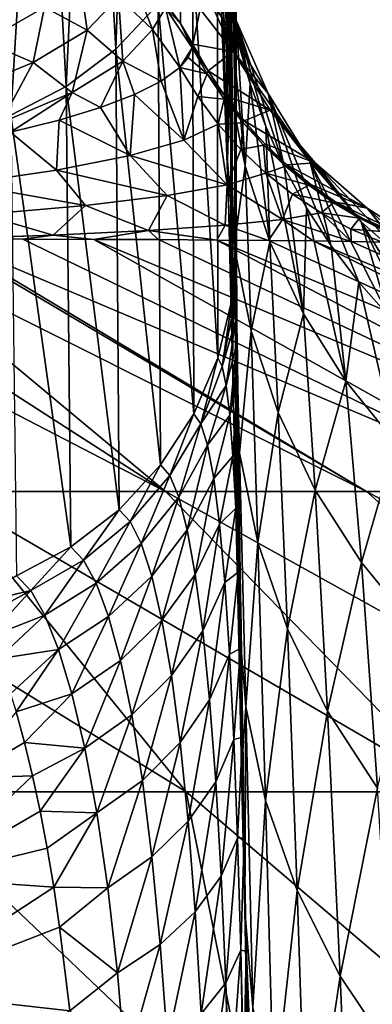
# Model space of a CAD drawing. Header units: metres. Extents: x -24 to 24, y -69 to 184.
# Tile 890 of 896: x 10.69 to 12.15, y 164.72 to 168.78. Entities that reach past the tile are written whole.
import ezdxf

# ---------------------------------------------------------------- set-up
doc = ezdxf.new("R2010")
doc.units = ezdxf.units.M
for name, color, linetype in [('4036', 7, 'CONTINUOUS'), ('4127', 7, 'CONTINUOUS'), ('4128', 7, 'CONTINUOUS'), ('4129', 7, 'CONTINUOUS'), ('4136', 7, 'CONTINUOUS'), ('4138', 7, 'CONTINUOUS'), ('4140', 7, 'CONTINUOUS'), ('4141', 7, 'CONTINUOUS'), ('4142', 7, 'CONTINUOUS'), ('4143', 7, 'CONTINUOUS'), ('4144', 7, 'CONTINUOUS'), ('4156', 7, 'CONTINUOUS'), ('4158', 7, 'CONTINUOUS'), ('4161', 7, 'CONTINUOUS')]:
    doc.layers.add(name, color=color, linetype=linetype)

msp = doc.modelspace()

# ---------------------------------------------------------------- linework, layer by layer
at = {"layer": '4036'}
for points in [[(9.673405, 167.876935, -7.631671), (11.295115, 166.834042, -9.640395), (9.280974, 167.876934, -8.104363)], [(11.295115, 166.834042, -9.640395), (10.372566, 166.834042, -10.626699), (9.280974, 167.876934, -8.104363)], [(10.042108, 167.876696, -7.140673), (11.295115, 166.834042, -9.640395), (9.673405, 167.876935, -7.631671)], [(10.362533, 167.876265, -6.669331), (12.124243, 166.834042, -8.574355), (10.042108, 167.876696, -7.140673)], [(12.124243, 166.834042, -8.574355), (11.295115, 166.834042, -9.640395), (10.042108, 167.876696, -7.140673)], [(10.386394, 167.876223, -6.632321), (12.124243, 166.834042, -8.574355), (10.362533, 167.876265, -6.669331)], [(10.705603, 167.875515, -6.107571), (12.853092, 166.834042, -7.437397), (10.386394, 167.876223, -6.632321)], [(12.853092, 166.834042, -7.437397), (12.124243, 166.834042, -8.574355), (10.386394, 167.876223, -6.632321)], [(10.999083, 167.874568, -5.567412), (12.853092, 166.834042, -7.437397), (10.705603, 167.875515, -6.107571)], [(11.266233, 167.873361, -5.012862), (13.475632, 166.834042, -6.238925), (10.999083, 167.874568, -5.567412)], [(13.475632, 166.834042, -6.238925), (12.853092, 166.834042, -7.437397), (10.999083, 167.874568, -5.567412)], [(11.50648, 167.871875, -4.444929), (13.475632, 166.834042, -6.238925), (11.266233, 167.873361, -5.012862)], [(11.719323, 167.870067, -3.864604), (13.986716, 166.834042, -4.98885), (11.50648, 167.871875, -4.444929)], [(13.986716, 166.834042, -4.98885), (13.475632, 166.834042, -6.238925), (11.50648, 167.871875, -4.444929)], [(11.90422, 167.86791, -3.272892), (13.986716, 166.834042, -4.98885), (11.719323, 167.870067, -3.864604)], [(12.060724, 167.865339, -2.670882), (14.382115, 166.834042, -3.697513), (11.90422, 167.86791, -3.272892)], [(14.382115, 166.834042, -3.697513), (13.986716, 166.834042, -4.98885), (11.90422, 167.86791, -3.272892)], [(12.188445, 167.862276, -2.059563), (14.382115, 166.834042, -3.697513), (12.060724, 167.865339, -2.670882)], [(10.372566, 166.834042, -10.626699), (11.380478, 165.595525, -13.018515), (9.364224, 166.834042, -11.525109)], [(11.380478, 165.595525, -13.018515), (10.16717, 165.595525, -13.986625), (9.364224, 166.834042, -11.525109)], [(11.295115, 166.834042, -9.640395), (12.502081, 165.595525, -11.945501), (10.372566, 166.834042, -10.626699)], [(12.502081, 165.595525, -11.945501), (11.380478, 165.595525, -13.018515), (10.372566, 166.834042, -10.626699)], [(12.124243, 166.834042, -8.574355), (13.52294, 165.595525, -10.776228), (11.295115, 166.834042, -9.640395)], [(13.52294, 165.595525, -10.776228), (12.502081, 165.595525, -11.945501), (11.295115, 166.834042, -9.640395)], [(12.853092, 166.834042, -7.437397), (14.434831, 165.595525, -9.520119), (12.124243, 166.834042, -8.574355)], [(14.434831, 165.595525, -9.520119), (13.52294, 165.595525, -10.776228), (12.124243, 166.834042, -8.574355)], [(11.380478, 165.595525, -13.018515), (11.663263, 164.169941, -15.788122), (10.16717, 165.595525, -13.986625)], [(11.663263, 164.169941, -15.788122), (10.182011, 164.169941, -16.781631), (10.16717, 165.595525, -13.986625)], [(12.502081, 165.595525, -11.945501), (13.048219, 164.169941, -14.664259), (11.380478, 165.595525, -13.018515)], [(13.048219, 164.169941, -14.664259), (11.663263, 164.169941, -15.788122), (11.380478, 165.595525, -13.018515)]]:
    msp.add_3dface(points, dxfattribs=at)
at = {"layer": '4127'}
for points in [[(11.58663, 168.57115, 30.818702), (11.519543, 183.084236, 111.862986), (11.586561, 168.921188, 33.447787)], [(11.58667, 168.22395, 28.199087), (11.519543, 183.084236, 111.862986), (11.58663, 168.57115, 30.818702)], [(11.586683, 167.879579, 25.588832), (11.519543, 183.084236, 111.862986), (11.58667, 168.22395, 28.199087)], [(11.586863, 167.818324, 25.201904), (11.519543, 183.084236, 111.862986), (11.586683, 167.879579, 25.588832)], [(11.585995, 166.702238, 16.346686), (11.519543, 183.084236, 111.862986), (11.586863, 167.818324, 25.201904)], [(11.570471, 167.369897, 14.66268), (11.519543, 183.084236, 111.862986), (11.585995, 166.702238, 16.346686)], [(11.565584, 167.574333, 14.088878), (11.519543, 183.084236, 111.862986), (11.570471, 167.369897, 14.66268)], [(11.550078, 168.199654, 12.091172), (11.519543, 183.084236, 111.862986), (11.565584, 167.574333, 14.088878)], [(11.547624, 168.294722, 11.745398), (11.519543, 183.084236, 111.862986), (11.550078, 168.199654, 12.091172)], [(11.533082, 168.828245, 9.469583), (11.519543, 183.084236, 111.862986), (11.547624, 168.294722, 11.745398)], [(11.594219, 166.338991, 17.166363), (11.585995, 166.702238, 16.346686), (11.586863, 167.818324, 25.201904)], [(11.587399, 167.73753, 24.821334), (11.594219, 166.338991, 17.166363), (11.586863, 167.818324, 25.201904)], [(11.588283, 167.637825, 24.44882), (11.594219, 166.338991, 17.166363), (11.587399, 167.73753, 24.821334)], [(11.589506, 167.519978, 24.085961), (11.594219, 166.338991, 17.166363), (11.588283, 167.637825, 24.44882)], [(11.591056, 167.384898, 23.734282), (11.608732, 165.684697, 18.512144), (11.589506, 167.519978, 24.085961)], [(11.608732, 165.684697, 18.512144), (11.594219, 166.338991, 17.166363), (11.589506, 167.519978, 24.085961)], [(11.592917, 167.23359, 23.395149), (11.608732, 165.684697, 18.512144), (11.591056, 167.384898, 23.734282)], [(11.594138, 167.138521, 23.204127), (11.608732, 165.684697, 18.512144), (11.592917, 167.23359, 23.395149)], [(11.595075, 167.067116, 23.069739), (11.608732, 165.684697, 18.512144), (11.594138, 167.138521, 23.204127)], [(11.597513, 166.886589, 22.759065), (11.621325, 165.10526, 19.590514), (11.595075, 167.067116, 23.069739)], [(11.621325, 165.10526, 19.590514), (11.608732, 165.684697, 18.512144), (11.595075, 167.067116, 23.069739)], [(11.600211, 166.693155, 22.463969), (11.621325, 165.10526, 19.590514), (11.597513, 166.886589, 22.759065)], [(11.603152, 166.487945, 22.185102), (11.621325, 165.10526, 19.590514), (11.600211, 166.693155, 22.463969)], [(11.606318, 166.272052, 21.92293), (11.621325, 165.10526, 19.590514), (11.603152, 166.487945, 22.185102)], [(11.609692, 166.046499, 21.677756), (11.621325, 165.10526, 19.590514), (11.606318, 166.272052, 21.92293)], [(11.613257, 165.812195, 21.449723), (11.621325, 165.10526, 19.590514), (11.609692, 166.046499, 21.677756)], [(11.617001, 165.569985, 21.238884), (11.621325, 165.10526, 19.590514), (11.613257, 165.812195, 21.449723)], [(11.624971, 165.064616, 20.868479), (11.621325, 165.10526, 19.590514), (11.617001, 165.569985, 21.238884)], [(11.62699, 164.938475, 20.788978), (11.621325, 165.10526, 19.590514), (11.624971, 165.064616, 20.868479)], [(11.633505, 164.535841, 20.565944), (11.621325, 165.10526, 19.590514), (11.62699, 164.938475, 20.788978)]]:
    msp.add_3dface(points, dxfattribs=at)
at = {"layer": '4128'}
for points in [[(11.297211, 168.845547, -0.947813), (11.359297, 183.60258, 111.794745), (11.3565, 168.765441, -0.937233)], [(11.359297, 183.60258, 111.794745), (11.374624, 183.578487, 111.797917), (11.3565, 168.765441, -0.937233)], [(11.3565, 168.765441, -0.937233), (11.374624, 183.578487, 111.797917), (11.407332, 168.679771, -0.925916)], [(11.374624, 183.578487, 111.797917), (11.445098, 183.440745, 111.816051), (11.407332, 168.679771, -0.925916)], [(11.407332, 168.679771, -0.925916), (11.445098, 183.440745, 111.816051), (11.437479, 168.824802, 0.659087)]]:
    msp.add_3dface(points, dxfattribs=at)
at = {"layer": '4129'}
for points in [[(11.297211, 168.845547, -0.947813), (11.3565, 168.765441, -0.937233), (11.294573, 168.82992, -1.092905)], [(11.294573, 168.82992, -1.092905), (11.3565, 168.765441, -0.937233), (11.404994, 168.665328, -1.071389)], [(11.404994, 168.665328, -1.071389), (11.3565, 168.765441, -0.937233), (11.406247, 168.673313, -0.992161)], [(11.3565, 168.765441, -0.937233), (11.407332, 168.679771, -0.925916), (11.406247, 168.673313, -0.992161)]]:
    msp.add_3dface(points, dxfattribs=at)
at = {"layer": '4136'}
for points in [[(11.100945, 168.873665, -1.961294), (11.153133, 168.969238, -1.111117), (11.241536, 168.74082, -1.954978)], [(11.153133, 168.969238, -1.111117), (11.294573, 168.82992, -1.092905), (11.241536, 168.74082, -1.954978)], [(11.241536, 168.74082, -1.954978), (11.294573, 168.82992, -1.092905), (11.353639, 168.583722, -1.943288)], [(11.294573, 168.82992, -1.092905), (11.404994, 168.665328, -1.071389), (11.353639, 168.583722, -1.943288)], [(11.353639, 168.583722, -1.943288), (11.404994, 168.665328, -1.071389), (11.388321, 168.624371, -1.504431)]]:
    msp.add_3dface(points, dxfattribs=at)
at = {"layer": '4138'}
for points in [[(10.93733, 168.977023, -1.961981), (10.971558, 168.737307, -3.017177), (10.795914, 168.832194, -3.084044)], [(10.93733, 168.977023, -1.961981), (11.100945, 168.873665, -1.961294), (10.971558, 168.737307, -3.017177)], [(10.795914, 168.832194, -3.084044), (10.547919, 168.691434, -4.188776), (10.615941, 168.903045, -3.07197)], [(11.100945, 168.873665, -1.961294), (11.118528, 168.608982, -2.975556), (10.971558, 168.737307, -3.017177)], [(11.100945, 168.873665, -1.961294), (11.241536, 168.74082, -1.954978), (11.118528, 168.608982, -2.975556)], [(10.795914, 168.832194, -3.084044), (10.749076, 168.604466, -4.058542), (10.547919, 168.691434, -4.188776)], [(10.971558, 168.737307, -3.017177), (10.749076, 168.604466, -4.058542), (10.795914, 168.832194, -3.084044)], [(11.118528, 168.608982, -2.975556), (11.241536, 168.74082, -1.954978), (11.276095, 168.52688, -2.562434)], [(11.241536, 168.74082, -1.954978), (11.353639, 168.583722, -1.943288), (11.276095, 168.52688, -2.562434)], [(10.971558, 168.737307, -3.017177), (10.909568, 168.480376, -3.983041), (10.749076, 168.604466, -4.058542)], [(11.118528, 168.608982, -2.975556), (10.909568, 168.480376, -3.983041), (10.971558, 168.737307, -3.017177)], [(10.749076, 168.604466, -4.058542), (10.434849, 168.475714, -5.077557), (10.547919, 168.691434, -4.188776)], [(10.749076, 168.604466, -4.058542), (10.615805, 168.355496, -4.970506), (10.434849, 168.475714, -5.077557)], [(10.909568, 168.480376, -3.983041), (10.615805, 168.355496, -4.970506), (10.749076, 168.604466, -4.058542)], [(10.909568, 168.480376, -3.983041), (11.118528, 168.608982, -2.975556), (11.026879, 168.41804, -3.77802)], [(11.026879, 168.41804, -3.77802), (11.118528, 168.608982, -2.975556), (11.167039, 168.471615, -3.174501)], [(11.167039, 168.471615, -3.174501), (11.118528, 168.608982, -2.975556), (11.276095, 168.52688, -2.562434)], [(10.615805, 168.355496, -4.970506), (10.909568, 168.480376, -3.983041), (10.655316, 168.31636, -4.95427)], [(10.655316, 168.31636, -4.95427), (10.909568, 168.480376, -3.983041), (10.85614, 168.366262, -4.371689)], [(10.85614, 168.366262, -4.371689), (10.909568, 168.480376, -3.983041), (11.026879, 168.41804, -3.77802)]]:
    msp.add_3dface(points, dxfattribs=at)
at = {"layer": '4140'}
for points in [[(11.276095, 168.52688, -2.562434), (11.353639, 168.583722, -1.943288), (11.370782, 168.283658, -2.934415)], [(11.370782, 168.283658, -2.934415), (11.353639, 168.583722, -1.943288), (11.427792, 168.463514, -1.948327)], [(11.167039, 168.471615, -3.174501), (11.276095, 168.52688, -2.562434), (11.370782, 168.283658, -2.934415)], [(11.026879, 168.41804, -3.77802), (11.167039, 168.471615, -3.174501), (11.148316, 168.220015, -3.902755)], [(11.167039, 168.471615, -3.174501), (11.370782, 168.283658, -2.934415), (11.148316, 168.220015, -3.902755)], [(11.51202, 168.350294, -1.956255), (11.370782, 168.283658, -2.934415), (11.427792, 168.463514, -1.948327)], [(10.85614, 168.366262, -4.371689), (11.026879, 168.41804, -3.77802), (11.148316, 168.220015, -3.902755)], [(10.655316, 168.31636, -4.95427), (10.85614, 168.366262, -4.371689), (10.844334, 168.159908, -4.853908)], [(10.85614, 168.366262, -4.371689), (11.148316, 168.220015, -3.902755), (10.844334, 168.159908, -4.853908)], [(11.51202, 168.350294, -1.956255), (11.549626, 168.100065, -3.008903), (11.370782, 168.283658, -2.934415)], [(11.60593, 168.244645, -1.967044), (11.549626, 168.100065, -3.008903), (11.51202, 168.350294, -1.956255)], [(10.655316, 168.31636, -4.95427), (10.844334, 168.159908, -4.853908), (10.459279, 168.103865, -5.780857)], [(11.370782, 168.283658, -2.934415), (11.549626, 168.100065, -3.008903), (11.148316, 168.220015, -3.902755)], [(11.148316, 168.220015, -3.902755), (11.301453, 168.055309, -4.024591), (10.844334, 168.159908, -4.853908)], [(11.549626, 168.100065, -3.008903), (11.301453, 168.055309, -4.024591), (11.148316, 168.220015, -3.902755)], [(11.708535, 168.147763, -1.980589), (11.549626, 168.100065, -3.008903), (11.60593, 168.244645, -1.967044)], [(10.844334, 168.159908, -4.853908), (10.964002, 168.014007, -5.019077), (10.459279, 168.103865, -5.780857)], [(11.301453, 168.055309, -4.024591), (10.964002, 168.014007, -5.019077), (10.844334, 168.159908, -4.853908)], [(11.708535, 168.147763, -1.980589), (11.77771, 167.957031, -2.985247), (11.549626, 168.100065, -3.008903)], [(11.819017, 168.060421, -1.996781), (11.77771, 167.957031, -2.985247), (11.708535, 168.147763, -1.980589)], [(10.964002, 168.014007, -5.019077), (10.538152, 167.976651, -5.984119), (10.459279, 168.103865, -5.780857)], [(11.549626, 168.100065, -3.008903), (11.540385, 167.93286, -3.942602), (11.301453, 168.055309, -4.024591)], [(11.77771, 167.957031, -2.985247), (11.540385, 167.93286, -3.942602), (11.549626, 168.100065, -3.008903)], [(11.301453, 168.055309, -4.024591), (11.224687, 167.911147, -4.880332), (10.964002, 168.014007, -5.019077)], [(11.540385, 167.93286, -3.942602), (11.224687, 167.911147, -4.880332), (11.301453, 168.055309, -4.024591)], [(11.936497, 167.983312, -2.01549), (11.77771, 167.957031, -2.985247), (11.819017, 168.060421, -1.996781)], [(10.964002, 168.014007, -5.019077), (10.83153, 167.892192, -5.791585), (10.538152, 167.976651, -5.984119)], [(11.224687, 167.911147, -4.880332), (10.83153, 167.892192, -5.791585), (10.964002, 168.014007, -5.019077)], [(10.83153, 167.892192, -5.791585), (10.362533, 167.876265, -6.669331), (10.538152, 167.976651, -5.984119)], [(11.936497, 167.983312, -2.01549), (12.060724, 167.865339, -2.670882), (11.77771, 167.957031, -2.985247)], [(12.059913, 167.917113, -2.036546), (12.060724, 167.865339, -2.670882), (11.936497, 167.983312, -2.01549)], [(11.540385, 167.93286, -3.942602), (11.50648, 167.871875, -4.444929), (11.224687, 167.911147, -4.880332)], [(11.719323, 167.870067, -3.864604), (11.50648, 167.871875, -4.444929), (11.540385, 167.93286, -3.942602)], [(11.77771, 167.957031, -2.985247), (11.719323, 167.870067, -3.864604), (11.540385, 167.93286, -3.942602)], [(11.90422, 167.86791, -3.272892), (11.719323, 167.870067, -3.864604), (11.77771, 167.957031, -2.985247)], [(12.060724, 167.865339, -2.670882), (11.90422, 167.86791, -3.272892), (11.77771, 167.957031, -2.985247)], [(10.386394, 167.876223, -6.632321), (10.362533, 167.876265, -6.669331), (10.83153, 167.892192, -5.791585)], [(10.705603, 167.875515, -6.107571), (10.386394, 167.876223, -6.632321), (10.83153, 167.892192, -5.791585)], [(10.999083, 167.874568, -5.567412), (10.705603, 167.875515, -6.107571), (10.83153, 167.892192, -5.791585)], [(11.224687, 167.911147, -4.880332), (10.999083, 167.874568, -5.567412), (10.83153, 167.892192, -5.791585)], [(11.266233, 167.873361, -5.012862), (10.999083, 167.874568, -5.567412), (11.224687, 167.911147, -4.880332)], [(11.50648, 167.871875, -4.444929), (11.266233, 167.873361, -5.012862), (11.224687, 167.911147, -4.880332)], [(12.188445, 167.862276, -2.059563), (12.060724, 167.865339, -2.670882), (12.059913, 167.917113, -2.036546)]]:
    msp.add_3dface(points, dxfattribs=at)
at = {"layer": '4141'}
for points in [[(11.388321, 168.624371, -1.504431), (11.404994, 168.665328, -1.071389), (11.467174, 168.556853, -1.069366)], [(11.353639, 168.583722, -1.943288), (11.388321, 168.624371, -1.504431), (11.467174, 168.556853, -1.069366)], [(11.427792, 168.463514, -1.948327), (11.353639, 168.583722, -1.943288), (11.467174, 168.556853, -1.069366)], [(11.537104, 168.453182, -1.068927), (11.427792, 168.463514, -1.948327), (11.467174, 168.556853, -1.069366)], [(11.51202, 168.350294, -1.956255), (11.427792, 168.463514, -1.948327), (11.537104, 168.453182, -1.068927)], [(11.6144, 168.354884, -1.070074), (11.51202, 168.350294, -1.956255), (11.537104, 168.453182, -1.068927)], [(11.60593, 168.244645, -1.967044), (11.51202, 168.350294, -1.956255), (11.6144, 168.354884, -1.070074)], [(11.698638, 168.262498, -1.072802), (11.60593, 168.244645, -1.967044), (11.6144, 168.354884, -1.070074)], [(11.708535, 168.147763, -1.980589), (11.60593, 168.244645, -1.967044), (11.698638, 168.262498, -1.072802)], [(11.789358, 168.176531, -1.077096), (11.708535, 168.147763, -1.980589), (11.698638, 168.262498, -1.072802)], [(11.886062, 168.097453, -1.082931), (11.708535, 168.147763, -1.980589), (11.789358, 168.176531, -1.077096)], [(11.819017, 168.060421, -1.996781), (11.708535, 168.147763, -1.980589), (11.886062, 168.097453, -1.082931)], [(11.988221, 168.025698, -1.090277), (11.819017, 168.060421, -1.996781), (11.886062, 168.097453, -1.082931)], [(11.936497, 167.983312, -2.01549), (11.819017, 168.060421, -1.996781), (11.988221, 168.025698, -1.090277)], [(12.095276, 167.961658, -1.099092), (11.936497, 167.983312, -2.01549), (11.988221, 168.025698, -1.090277)], [(12.059913, 167.917113, -2.036546), (11.936497, 167.983312, -2.01549), (12.095276, 167.961658, -1.099092)], [(12.20664, 167.905685, -1.109329), (12.059913, 167.917113, -2.036546), (12.095276, 167.961658, -1.099092)], [(12.188445, 167.862276, -2.059563), (12.059913, 167.917113, -2.036546), (12.20664, 167.905685, -1.109329)]]:
    msp.add_3dface(points, dxfattribs=at)
at = {"layer": '4142'}
for points in [[(11.404994, 168.665328, -1.071389), (11.406247, 168.673313, -0.992161), (11.469968, 168.569326, -0.924591)], [(11.467174, 168.556853, -1.069366), (11.404994, 168.665328, -1.071389), (11.469968, 168.569326, -0.924591)], [(11.406247, 168.673313, -0.992161), (11.407332, 168.679771, -0.925916), (11.469968, 168.569326, -0.924591)], [(11.540517, 168.463617, -0.925124), (11.467174, 168.556853, -1.069366), (11.469968, 168.569326, -0.924591)], [(11.537104, 168.453182, -1.068927), (11.467174, 168.556853, -1.069366), (11.540517, 168.463617, -0.925124)], [(11.618629, 168.363379, -0.9272), (11.537104, 168.453182, -1.068927), (11.540517, 168.463617, -0.925124)], [(11.6144, 168.354884, -1.070074), (11.537104, 168.453182, -1.068927), (11.618629, 168.363379, -0.9272)], [(11.703872, 168.269166, -0.930807), (11.6144, 168.354884, -1.070074), (11.618629, 168.363379, -0.9272)], [(11.698638, 168.262498, -1.072802), (11.6144, 168.354884, -1.070074), (11.703872, 168.269166, -0.930807)], [(11.795774, 168.181504, -0.935925), (11.698638, 168.262498, -1.072802), (11.703872, 168.269166, -0.930807)], [(11.789358, 168.176531, -1.077096), (11.698638, 168.262498, -1.072802), (11.795774, 168.181504, -0.935925)], [(11.893828, 168.100877, -0.942525), (11.789358, 168.176531, -1.077096), (11.795774, 168.181504, -0.935925)], [(11.886062, 168.097453, -1.082931), (11.789358, 168.176531, -1.077096), (11.893828, 168.100877, -0.942525)], [(11.997492, 168.027735, -0.950573), (11.886062, 168.097453, -1.082931), (11.893828, 168.100877, -0.942525)], [(11.988221, 168.025698, -1.090277), (11.886062, 168.097453, -1.082931), (11.997492, 168.027735, -0.950573)], [(12.106191, 167.962483, -0.960023), (11.988221, 168.025698, -1.090277), (11.997492, 168.027735, -0.950573)], [(12.095276, 167.961658, -1.099092), (11.988221, 168.025698, -1.090277), (12.106191, 167.962483, -0.960023)], [(12.219324, 167.905486, -0.970823), (12.095276, 167.961658, -1.099092), (12.106191, 167.962483, -0.960023)], [(12.20664, 167.905685, -1.109329), (12.095276, 167.961658, -1.099092), (12.219324, 167.905486, -0.970823)]]:
    msp.add_3dface(points, dxfattribs=at)
at = {"layer": '4143'}
for points in [[(11.500365, 169.093512, 4.234871), (11.503847, 169.112242, 4.516923), (11.591781, 168.696935, 6.750904)], [(11.591781, 168.696935, 6.750904), (11.503847, 169.112242, 4.516923), (11.553882, 168.881173, 6.777776)], [(11.47266, 168.969062, 2.471007), (11.500365, 169.093512, 4.234871), (11.586514, 168.777878, 4.217771)], [(11.500365, 169.093512, 4.234871), (11.643247, 168.516185, 6.722928), (11.586514, 168.777878, 4.217771)], [(11.643247, 168.516185, 6.722928), (11.500365, 169.093512, 4.234871), (11.591781, 168.696935, 6.750904)], [(11.456831, 168.90471, 1.632605), (11.47266, 168.969062, 2.471007), (11.586514, 168.777878, 4.217771)], [(11.437479, 168.824802, 0.659087), (11.456831, 168.90471, 1.632605), (11.573277, 168.649151, 1.645717)], [(11.456831, 168.90471, 1.632605), (11.717503, 168.476407, 4.180556), (11.573277, 168.649151, 1.645717)], [(11.456831, 168.90471, 1.632605), (11.586514, 168.777878, 4.217771), (11.717503, 168.476407, 4.180556)], [(11.407332, 168.679771, -0.925916), (11.437479, 168.824802, 0.659087), (11.573277, 168.649151, 1.645717)], [(11.643247, 168.516185, 6.722928), (11.708, 168.339912, 6.694), (11.586514, 168.777878, 4.217771)], [(11.586514, 168.777878, 4.217771), (11.785686, 168.16908, 6.664279), (11.717503, 168.476407, 4.180556)], [(11.708, 168.339912, 6.694), (11.785686, 168.16908, 6.664279), (11.586514, 168.777878, 4.217771)], [(11.469968, 168.569326, -0.924591), (11.407332, 168.679771, -0.925916), (11.573277, 168.649151, 1.645717)], [(11.469968, 168.569326, -0.924591), (11.573277, 168.649151, 1.645717), (11.72628, 168.407651, 1.623972)], [(11.573277, 168.649151, 1.645717), (11.890509, 168.197646, 4.138263), (11.72628, 168.407651, 1.623972)], [(11.717503, 168.476407, 4.180556), (11.890509, 168.197646, 4.138263), (11.573277, 168.649151, 1.645717)], [(11.540517, 168.463617, -0.925124), (11.469968, 168.569326, -0.924591), (11.72628, 168.407651, 1.623972)], [(11.618629, 168.363379, -0.9272), (11.540517, 168.463617, -0.925124), (11.72628, 168.407651, 1.623972)], [(11.785686, 168.16908, 6.664279), (11.875878, 168.004624, 6.633927), (11.717503, 168.476407, 4.180556)], [(11.717503, 168.476407, 4.180556), (11.978085, 167.847442, 6.603111), (11.890509, 168.197646, 4.138263)], [(11.875878, 168.004624, 6.633927), (11.978085, 167.847442, 6.603111), (11.717503, 168.476407, 4.180556)], [(11.618629, 168.363379, -0.9272), (11.72628, 168.407651, 1.623972), (11.911963, 168.190907, 1.596597)], [(11.72628, 168.407651, 1.623972), (12.101884, 167.947471, 4.091784), (11.911963, 168.190907, 1.596597)], [(11.890509, 168.197646, 4.138263), (12.101884, 167.947471, 4.091784), (11.72628, 168.407651, 1.623972)], [(11.703872, 168.269166, -0.930807), (11.618629, 168.363379, -0.9272), (11.911963, 168.190907, 1.596597)], [(11.795774, 168.181504, -0.935925), (11.703872, 168.269166, -0.930807), (11.911963, 168.190907, 1.596597)], [(11.795774, 168.181504, -0.935925), (11.911963, 168.190907, 1.596597), (12.126456, 168.003435, 1.564161)], [(11.893828, 168.100877, -0.942525), (11.795774, 168.181504, -0.935925), (12.126456, 168.003435, 1.564161)], [(11.978085, 167.847442, 6.603111), (12.091747, 167.698395, 6.571998), (11.890509, 168.197646, 4.138263)], [(11.890509, 168.197646, 4.138263), (12.216241, 167.558298, 6.540759), (12.101884, 167.947471, 4.091784)], [(12.091747, 167.698395, 6.571998), (12.216241, 167.558298, 6.540759), (11.890509, 168.197646, 4.138263)], [(11.911963, 168.190907, 1.596597), (12.347172, 167.731155, 4.042098), (12.126456, 168.003435, 1.564161)], [(12.101884, 167.947471, 4.091784), (12.347172, 167.731155, 4.042098), (11.911963, 168.190907, 1.596597)], [(11.997492, 168.027735, -0.950573), (11.893828, 168.100877, -0.942525), (12.126456, 168.003435, 1.564161)], [(11.997492, 168.027735, -0.950573), (12.126456, 168.003435, 1.564161), (12.365293, 167.849141, 1.527341)], [(12.106191, 167.962483, -0.960023), (11.997492, 168.027735, -0.950573), (12.365293, 167.849141, 1.527341)], [(12.126456, 168.003435, 1.564161), (12.621203, 167.553261, 3.990253), (12.365293, 167.849141, 1.527341)], [(12.347172, 167.731155, 4.042098), (12.621203, 167.553261, 3.990253), (12.126456, 168.003435, 1.564161)], [(12.216241, 167.558298, 6.540759), (12.350888, 167.427918, 6.509565), (12.101884, 167.947471, 4.091784)], [(12.101884, 167.947471, 4.091784), (12.494951, 167.307967, 6.478587), (12.347172, 167.731155, 4.042098)], [(12.350888, 167.427918, 6.509565), (12.494951, 167.307967, 6.478587), (12.101884, 167.947471, 4.091784)], [(12.219324, 167.905486, -0.970823), (12.106191, 167.962483, -0.960023), (12.365293, 167.849141, 1.527341)]]:
    msp.add_3dface(points, dxfattribs=at)
at = {"layer": '4144'}
for points in [[(11.553882, 168.881173, 6.777776), (11.529759, 169.067891, 6.803396), (11.558383, 168.499531, 9.400157)], [(11.529759, 169.067891, 6.803396), (11.533082, 168.828245, 9.469583), (11.558383, 168.499531, 9.400157)], [(11.553882, 168.881173, 6.777776), (11.558383, 168.499531, 9.400157), (11.622741, 168.176719, 9.328484)], [(11.591781, 168.696935, 6.750904), (11.553882, 168.881173, 6.777776), (11.622741, 168.176719, 9.328484)], [(11.533082, 168.828245, 9.469583), (11.550078, 168.199654, 12.091172), (11.558383, 168.499531, 9.400157)], [(11.533082, 168.828245, 9.469583), (11.547624, 168.294722, 11.745398), (11.550078, 168.199654, 12.091172)], [(11.643247, 168.516185, 6.722928), (11.591781, 168.696935, 6.750904), (11.622741, 168.176719, 9.328484)], [(11.550078, 168.199654, 12.091172), (11.577618, 167.845143, 11.986538), (11.558383, 168.499531, 9.400157)], [(11.558383, 168.499531, 9.400157), (11.577618, 167.845143, 11.986538), (11.622741, 168.176719, 9.328484)], [(11.643247, 168.516185, 6.722928), (11.622741, 168.176719, 9.328484), (11.725258, 167.864502, 9.254342)], [(11.708, 168.339912, 6.694), (11.643247, 168.516185, 6.722928), (11.725258, 167.864502, 9.254342)], [(11.708, 168.339912, 6.694), (11.725258, 167.864502, 9.254342), (11.864511, 167.56721, 9.178758)], [(11.785686, 168.16908, 6.664279), (11.708, 168.339912, 6.694), (11.864511, 167.56721, 9.178758)], [(11.550078, 168.199654, 12.091172), (11.570471, 167.369897, 14.66268), (11.577618, 167.845143, 11.986538)], [(11.550078, 168.199654, 12.091172), (11.565584, 167.574333, 14.088878), (11.570471, 167.369897, 14.66268)], [(11.577618, 167.845143, 11.986538), (11.647922, 167.496973, 11.88085), (11.622741, 168.176719, 9.328484)], [(11.622741, 168.176719, 9.328484), (11.647922, 167.496973, 11.88085), (11.725258, 167.864502, 9.254342)], [(11.875878, 168.004624, 6.633927), (11.785686, 168.16908, 6.664279), (11.864511, 167.56721, 9.178758)], [(11.875878, 168.004624, 6.633927), (11.864511, 167.56721, 9.178758), (12.038567, 167.288969, 9.102783)], [(11.978085, 167.847442, 6.603111), (11.875878, 168.004624, 6.633927), (12.038567, 167.288969, 9.102783)], [(11.570471, 167.369897, 14.66268), (11.600131, 166.993639, 14.518331), (11.577618, 167.845143, 11.986538)], [(11.577618, 167.845143, 11.986538), (11.600131, 166.993639, 14.518331), (11.647922, 167.496973, 11.88085)], [(11.647922, 167.496973, 11.88085), (11.760008, 167.160538, 11.773224), (11.725258, 167.864502, 9.254342)], [(11.725258, 167.864502, 9.254342), (11.760008, 167.160538, 11.773224), (11.864511, 167.56721, 9.178758)], [(12.091747, 167.698395, 6.571998), (11.978085, 167.847442, 6.603111), (12.038567, 167.288969, 9.102783)], [(12.091747, 167.698395, 6.571998), (12.038567, 167.288969, 9.102783), (12.245013, 167.033637, 9.027469)], [(12.216241, 167.558298, 6.540759), (12.091747, 167.698395, 6.571998), (12.245013, 167.033637, 9.027469)], [(11.760008, 167.160538, 11.773224), (11.912337, 166.840461, 11.665139), (11.864511, 167.56721, 9.178758)], [(11.864511, 167.56721, 9.178758), (11.912337, 166.840461, 11.665139), (12.038567, 167.288969, 9.102783)], [(11.600131, 166.993639, 14.518331), (11.6762, 166.624006, 14.374027), (11.647922, 167.496973, 11.88085)], [(11.647922, 167.496973, 11.88085), (11.6762, 166.624006, 14.374027), (11.760008, 167.160538, 11.773224)], [(11.570471, 167.369897, 14.66268), (11.594219, 166.338991, 17.166363), (11.600131, 166.993639, 14.518331)], [(11.570471, 167.369897, 14.66268), (11.585995, 166.702238, 16.346686), (11.594219, 166.338991, 17.166363)], [(11.912337, 166.840461, 11.665139), (12.102814, 166.541142, 11.55808), (12.038567, 167.288969, 9.102783)], [(12.038567, 167.288969, 9.102783), (12.102814, 166.541142, 11.55808), (12.245013, 167.033637, 9.027469)], [(11.6762, 166.624006, 14.374027), (11.797615, 166.26715, 14.228595), (11.760008, 167.160538, 11.773224)], [(11.760008, 167.160538, 11.773224), (11.797615, 166.26715, 14.228595), (11.912337, 166.840461, 11.665139)], [(12.102814, 166.541142, 11.55808), (12.328822, 166.266693, 11.453518), (12.245013, 167.033637, 9.027469)], [(11.594219, 166.338991, 17.166363), (11.625825, 165.946053, 16.979143), (11.600131, 166.993639, 14.518331)], [(11.600131, 166.993639, 14.518331), (11.625825, 165.946053, 16.979143), (11.6762, 166.624006, 14.374027)], [(11.797615, 166.26715, 14.228595), (11.962725, 165.927925, 14.084015), (11.912337, 166.840461, 11.665139)], [(11.912337, 166.840461, 11.665139), (11.962725, 165.927925, 14.084015), (12.102814, 166.541142, 11.55808)], [(11.625825, 165.946053, 16.979143), (11.707327, 165.560177, 16.792334), (11.6762, 166.624006, 14.374027)], [(11.6762, 166.624006, 14.374027), (11.707327, 165.560177, 16.792334), (11.797615, 166.26715, 14.228595)], [(11.962725, 165.927925, 14.084015), (12.169283, 165.610946, 13.942253), (12.102814, 166.541142, 11.55808)], [(12.102814, 166.541142, 11.55808), (12.169283, 165.610946, 13.942253), (12.328822, 166.266693, 11.453518)], [(11.594219, 166.338991, 17.166363), (11.608732, 165.684697, 18.512144), (11.625825, 165.946053, 16.979143)], [(11.707327, 165.560177, 16.792334), (11.837598, 165.187939, 16.605496), (11.797615, 166.26715, 14.228595)], [(11.797615, 166.26715, 14.228595), (11.837598, 165.187939, 16.605496), (11.962725, 165.927925, 14.084015)], [(11.608732, 165.684697, 18.512144), (11.621325, 165.10526, 19.590514), (11.625825, 165.946053, 16.979143)], [(11.621325, 165.10526, 19.590514), (11.654573, 164.705036, 19.35211), (11.625825, 165.946053, 16.979143)], [(11.625825, 165.946053, 16.979143), (11.654573, 164.705036, 19.35211), (11.707327, 165.560177, 16.792334)], [(11.837598, 165.187939, 16.605496), (12.014883, 164.83435, 16.421146), (11.962725, 165.927925, 14.084015)], [(11.962725, 165.927925, 14.084015), (12.014883, 164.83435, 16.421146), (12.169283, 165.610946, 13.942253)], [(12.014883, 164.83435, 16.421146), (12.236795, 164.504172, 16.241766), (12.169283, 165.610946, 13.942253)], [(11.654573, 164.705036, 19.35211), (11.741051, 164.309294, 19.119919), (11.707327, 165.560177, 16.792334)], [(11.707327, 165.560177, 16.792334), (11.741051, 164.309294, 19.119919), (11.837598, 165.187939, 16.605496)], [(11.741051, 164.309294, 19.119919), (11.8795, 163.927791, 18.889073), (11.837598, 165.187939, 16.605496)], [(11.837598, 165.187939, 16.605496), (11.8795, 163.927791, 18.889073), (12.014883, 164.83435, 16.421146)], [(11.621325, 165.10526, 19.590514), (11.658705, 164.165524, 20.407619), (11.654573, 164.705036, 19.35211)], [(11.658705, 164.165524, 20.407619), (11.621325, 165.10526, 19.590514), (11.641263, 164.352916, 20.484564)], [(11.621325, 165.10526, 19.590514), (11.633505, 164.535841, 20.565944), (11.641263, 164.352916, 20.484564)], [(11.8795, 163.927791, 18.889073), (12.068073, 163.56561, 18.662648), (12.014883, 164.83435, 16.421146)], [(12.014883, 164.83435, 16.421146), (12.068073, 163.56561, 18.662648), (12.236795, 164.504172, 16.241766)]]:
    msp.add_3dface(points, dxfattribs=at)
at = {"layer": '4156'}
for points in [[(11.159191, 170.728764, 54.478473), (10.980965, 170.57199, 54.500611), (11.089455, 168.658777, 40.081711)], [(11.264879, 168.845166, 40.056512), (11.159191, 170.728764, 54.478473), (11.089455, 168.658777, 40.081711)], [(10.980965, 170.57199, 54.500611), (10.780208, 170.444677, 54.518513), (10.884626, 168.504626, 40.1025)], [(11.089455, 168.658777, 40.081711), (10.980965, 170.57199, 54.500611), (10.884626, 168.504626, 40.1025)], [(10.780208, 170.444677, 54.518513), (10.561843, 170.349946, 54.53174), (10.656348, 168.387198, 40.118274)], [(10.884626, 168.504626, 40.1025), (10.780208, 170.444677, 54.518513), (10.656348, 168.387198, 40.118274)], [(11.568838, 169.539854, 39.962297), (11.508106, 169.292205, 39.995925), (11.569832, 167.62955, 25.621769)], [(11.58663, 168.57115, 30.818702), (11.586561, 168.921188, 33.447787), (11.568838, 169.539854, 39.962297)], [(11.58667, 168.22395, 28.199087), (11.58663, 168.57115, 30.818702), (11.568838, 169.539854, 39.962297)], [(11.586683, 167.879579, 25.588832), (11.568838, 169.539854, 39.962297), (11.569832, 167.62955, 25.621769)], [(11.586683, 167.879579, 25.588832), (11.58667, 168.22395, 28.199087), (11.568838, 169.539854, 39.962297)], [(11.508106, 169.292205, 39.995925), (11.405795, 169.058376, 40.027637), (11.510822, 167.385631, 25.65389)], [(11.569832, 167.62955, 25.621769), (11.508106, 169.292205, 39.995925), (11.510822, 167.385631, 25.65389)], [(11.405795, 169.058376, 40.027637), (11.264879, 168.845166, 40.056512), (11.41132, 167.155005, 25.684251)], [(11.510822, 167.385631, 25.65389), (11.405795, 169.058376, 40.027637), (11.41132, 167.155005, 25.684251)], [(11.264879, 168.845166, 40.056512), (11.089455, 168.658777, 40.081711), (11.274157, 166.944226, 25.711988)], [(11.41132, 167.155005, 25.684251), (11.264879, 168.845166, 40.056512), (11.274157, 166.944226, 25.711988)], [(11.089455, 168.658777, 40.081711), (10.884626, 168.504626, 40.1025), (11.103229, 166.759287, 25.736313)], [(11.274157, 166.944226, 25.711988), (11.089455, 168.658777, 40.081711), (11.103229, 166.759287, 25.736313)], [(10.884626, 168.504626, 40.1025), (10.656348, 168.387198, 40.118274), (10.903395, 166.605442, 25.756534)], [(11.103229, 166.759287, 25.736313), (10.884626, 168.504626, 40.1025), (10.903395, 166.605442, 25.756534)], [(10.903395, 166.605442, 25.756534), (10.656348, 168.387198, 40.118274), (10.680334, 166.487064, 25.772077)]]:
    msp.add_3dface(points, dxfattribs=at)
at = {"layer": '4158'}
for points in [[(10.67786, 165.925769, 23.92278), (10.460131, 165.651257, 23.630359), (10.712969, 165.798893, 23.653186)], [(10.712969, 165.798893, 23.653186), (10.460131, 165.651257, 23.630359), (10.746204, 165.661906, 23.398457)], [(10.746204, 165.661906, 23.398457), (10.30071, 165.239579, 23.196291), (10.777396, 165.516067, 23.159225)], [(10.460131, 165.651257, 23.630359), (10.30071, 165.239579, 23.196291), (10.746204, 165.661906, 23.398457)], [(10.777396, 165.516067, 23.159225), (10.30071, 165.239579, 23.196291), (10.806422, 165.362567, 22.935832)], [(10.806422, 165.362567, 22.935832), (10.30071, 165.239579, 23.196291), (10.833201, 165.2025, 22.728372)], [(10.30071, 165.239579, 23.196291), (10.177523, 164.772775, 22.8087), (10.833201, 165.2025, 22.728372)], [(10.833201, 165.2025, 22.728372), (10.177523, 164.772775, 22.8087), (10.857684, 165.03683, 22.536728)], [(10.857684, 165.03683, 22.536728), (10.177523, 164.772775, 22.8087), (10.899731, 164.691799, 22.199609)], [(10.177523, 164.772775, 22.8087), (10.092664, 164.258774, 22.47417), (10.899731, 164.691799, 22.199609)]]:
    msp.add_3dface(points, dxfattribs=at)
at = {"layer": '4161'}
for points in [[(11.586683, 167.879579, 25.588832), (11.569832, 167.62955, 25.621769), (11.576922, 167.599756, 25.133975)], [(11.586863, 167.818324, 25.201904), (11.586683, 167.879579, 25.588832), (11.576922, 167.599756, 25.133975)], [(11.587399, 167.73753, 24.821334), (11.586863, 167.818324, 25.201904), (11.576922, 167.599756, 25.133975)], [(11.582897, 167.536893, 24.645953), (11.587399, 167.73753, 24.821334), (11.576922, 167.599756, 25.133975)], [(11.588283, 167.637825, 24.44882), (11.587399, 167.73753, 24.821334), (11.582897, 167.536893, 24.645953)], [(11.569832, 167.62955, 25.621769), (11.510822, 167.385631, 25.65389), (11.528574, 167.349448, 25.109756)], [(11.576922, 167.599756, 25.133975), (11.569832, 167.62955, 25.621769), (11.528574, 167.349448, 25.109756)], [(11.587736, 167.439911, 24.160002), (11.588283, 167.637825, 24.44882), (11.582897, 167.536893, 24.645953)], [(11.589506, 167.519978, 24.085961), (11.588283, 167.637825, 24.44882), (11.587736, 167.439911, 24.160002)], [(11.582897, 167.536893, 24.645953), (11.576922, 167.599756, 25.133975), (11.528574, 167.349448, 25.109756)], [(11.544915, 167.27094, 24.566024), (11.582897, 167.536893, 24.645953), (11.528574, 167.349448, 25.109756)], [(11.587736, 167.439911, 24.160002), (11.582897, 167.536893, 24.645953), (11.544915, 167.27094, 24.566024)], [(11.591458, 167.307673, 23.678655), (11.589506, 167.519978, 24.085961), (11.587736, 167.439911, 24.160002)], [(11.591056, 167.384898, 23.734282), (11.589506, 167.519978, 24.085961), (11.591458, 167.307673, 23.678655)], [(11.559735, 167.148577, 24.026184), (11.587736, 167.439911, 24.160002), (11.544915, 167.27094, 24.566024)], [(11.591458, 167.307673, 23.678655), (11.587736, 167.439911, 24.160002), (11.559735, 167.148577, 24.026184)], [(11.510822, 167.385631, 25.65389), (11.41132, 167.155005, 25.684251), (11.440317, 167.113617, 25.117058)], [(11.528574, 167.349448, 25.109756), (11.510822, 167.385631, 25.65389), (11.440317, 167.113617, 25.117058)], [(11.592917, 167.23359, 23.395149), (11.591056, 167.384898, 23.734282), (11.591458, 167.307673, 23.678655)], [(11.544915, 167.27094, 24.566024), (11.528574, 167.349448, 25.109756), (11.440317, 167.113617, 25.117058)], [(11.572971, 166.980683, 23.49421), (11.591458, 167.307673, 23.678655), (11.559735, 167.148577, 24.026184)], [(11.594138, 167.138521, 23.204127), (11.591458, 167.307673, 23.678655), (11.572971, 166.980683, 23.49421)], [(11.594138, 167.138521, 23.204127), (11.592917, 167.23359, 23.395149), (11.591458, 167.307673, 23.678655)], [(11.467821, 167.025081, 24.551199), (11.544915, 167.27094, 24.566024), (11.440317, 167.113617, 25.117058)], [(11.559735, 167.148577, 24.026184), (11.544915, 167.27094, 24.566024), (11.467821, 167.025081, 24.551199)], [(11.41132, 167.155005, 25.684251), (11.274157, 166.944226, 25.711988), (11.312251, 166.90039, 25.163239)], [(11.440317, 167.113617, 25.117058), (11.41132, 167.155005, 25.684251), (11.312251, 166.90039, 25.163239)], [(11.349082, 166.811525, 24.61665), (11.440317, 167.113617, 25.117058), (11.312251, 166.90039, 25.163239)], [(11.467821, 167.025081, 24.551199), (11.440317, 167.113617, 25.117058), (11.349082, 166.811525, 24.61665)], [(11.493583, 166.88765, 23.990975), (11.559735, 167.148577, 24.026184), (11.467821, 167.025081, 24.551199)], [(11.572971, 166.980683, 23.49421), (11.559735, 167.148577, 24.026184), (11.493583, 166.88765, 23.990975)], [(11.584634, 166.765504, 22.974701), (11.594138, 167.138521, 23.204127), (11.572971, 166.980683, 23.49421)], [(11.595075, 167.067116, 23.069739), (11.594138, 167.138521, 23.204127), (11.584634, 166.765504, 22.974701)], [(11.597513, 166.886589, 22.759065), (11.595075, 167.067116, 23.069739), (11.584634, 166.765504, 22.974701)], [(11.38429, 166.676135, 24.076389), (11.467821, 167.025081, 24.551199), (11.349082, 166.811525, 24.61665)], [(11.493583, 166.88765, 23.990975), (11.467821, 167.025081, 24.551199), (11.38429, 166.676135, 24.076389)], [(11.517386, 166.699415, 23.441353), (11.572971, 166.980683, 23.49421), (11.493583, 166.88765, 23.990975)], [(11.584634, 166.765504, 22.974701), (11.572971, 166.980683, 23.49421), (11.517386, 166.699415, 23.441353)], [(11.274157, 166.944226, 25.711988), (11.103229, 166.759287, 25.736313), (11.149355, 166.711202, 25.204129)], [(11.312251, 166.90039, 25.163239), (11.274157, 166.944226, 25.711988), (11.149355, 166.711202, 25.204129)], [(11.194508, 166.620032, 24.675182), (11.312251, 166.90039, 25.163239), (11.149355, 166.711202, 25.204129)], [(11.349082, 166.811525, 24.61665), (11.312251, 166.90039, 25.163239), (11.194508, 166.620032, 24.675182)], [(11.417509, 166.492578, 23.547251), (11.493583, 166.88765, 23.990975), (11.38429, 166.676135, 24.076389)], [(11.517386, 166.699415, 23.441353), (11.493583, 166.88765, 23.990975), (11.417509, 166.492578, 23.547251)], [(11.594832, 166.501344, 22.473065), (11.597513, 166.886589, 22.759065), (11.584634, 166.765504, 22.974701)], [(11.600211, 166.693155, 22.463969), (11.597513, 166.886589, 22.759065), (11.594832, 166.501344, 22.473065)], [(11.23823, 166.484569, 24.153514), (11.349082, 166.811525, 24.61665), (11.194508, 166.620032, 24.675182)], [(11.38429, 166.676135, 24.076389), (11.349082, 166.811525, 24.61665), (11.23823, 166.484569, 24.153514)], [(11.103229, 166.759287, 25.736313), (10.903395, 166.605442, 25.756534), (10.95626, 166.551429, 25.238567)], [(11.149355, 166.711202, 25.204129), (11.103229, 166.759287, 25.736313), (10.95626, 166.551429, 25.238567)], [(11.539079, 166.458398, 22.908151), (11.584634, 166.765504, 22.974701), (11.517386, 166.699415, 23.441353)], [(11.594832, 166.501344, 22.473065), (11.584634, 166.765504, 22.974701), (11.539079, 166.458398, 22.908151)], [(11.008494, 166.456043, 24.725131), (11.149355, 166.711202, 25.204129), (10.95626, 166.551429, 25.238567)], [(11.194508, 166.620032, 24.675182), (11.149355, 166.711202, 25.204129), (11.008494, 166.456043, 24.725131)], [(11.280017, 166.303486, 23.643747), (11.38429, 166.676135, 24.076389), (11.23823, 166.484569, 24.153514)], [(11.417509, 166.492578, 23.547251), (11.38429, 166.676135, 24.076389), (11.280017, 166.303486, 23.643747)], [(11.448397, 166.25916, 23.034821), (11.517386, 166.699415, 23.441353), (11.417509, 166.492578, 23.547251)], [(11.539079, 166.458398, 22.908151), (11.517386, 166.699415, 23.441353), (11.448397, 166.25916, 23.034821)], [(11.603152, 166.487945, 22.185102), (11.600211, 166.693155, 22.463969), (11.594832, 166.501344, 22.473065)], [(10.903395, 166.605442, 25.756534), (10.680334, 166.487064, 25.772077), (10.738452, 166.425613, 25.265572)], [(10.95626, 166.551429, 25.238567), (10.903395, 166.605442, 25.756534), (10.738452, 166.425613, 25.265572)], [(11.059556, 166.318396, 24.220157), (11.194508, 166.620032, 24.675182), (11.008494, 166.456043, 24.725131)], [(11.23823, 166.484569, 24.153514), (11.194508, 166.620032, 24.675182), (11.059556, 166.318396, 24.220157)], [(10.796326, 166.324218, 24.765078), (10.95626, 166.551429, 25.238567), (10.738452, 166.425613, 25.265572)], [(11.008494, 166.456043, 24.725131), (10.95626, 166.551429, 25.238567), (10.796326, 166.324218, 24.765078)], [(10.680334, 166.487064, 25.772077), (10.482921, 166.365832, 25.451887), (10.738452, 166.425613, 25.265572)], [(11.108818, 166.137514, 23.728098), (11.23823, 166.484569, 24.153514), (11.059556, 166.318396, 24.220157)], [(11.280017, 166.303486, 23.643747), (11.23823, 166.484569, 24.153514), (11.108818, 166.137514, 23.728098)], [(11.319344, 166.075422, 23.151226), (11.417509, 166.492578, 23.547251), (11.280017, 166.303486, 23.643747)], [(11.448397, 166.25916, 23.034821), (11.417509, 166.492578, 23.547251), (11.319344, 166.075422, 23.151226)], [(11.558604, 166.162783, 22.398286), (11.594832, 166.501344, 22.473065), (11.539079, 166.458398, 22.908151)], [(11.603784, 166.186803, 21.995687), (11.594832, 166.501344, 22.473065), (11.558604, 166.162783, 22.398286)], [(11.603784, 166.186803, 21.995687), (11.603152, 166.487945, 22.185102), (11.594832, 166.501344, 22.473065)], [(11.606318, 166.272052, 21.92293), (11.603152, 166.487945, 22.185102), (11.603784, 166.186803, 21.995687)], [(10.482921, 166.365832, 25.451887), (10.523525, 166.307348, 25.127146), (10.738452, 166.425613, 25.265572)], [(10.523525, 166.307348, 25.127146), (10.563624, 166.233151, 24.810104), (10.738452, 166.425613, 25.265572)], [(10.563624, 166.233151, 24.810104), (10.796326, 166.324218, 24.765078), (10.738452, 166.425613, 25.265572)], [(10.853345, 166.182338, 24.274424), (11.008494, 166.456043, 24.725131), (10.796326, 166.324218, 24.765078)], [(11.059556, 166.318396, 24.220157), (11.008494, 166.456043, 24.725131), (10.853345, 166.182338, 24.274424)], [(11.476656, 165.974338, 22.545704), (11.539079, 166.458398, 22.908151), (11.448397, 166.25916, 23.034821)], [(11.558604, 166.162783, 22.398286), (11.539079, 166.458398, 22.908151), (11.476656, 165.974338, 22.545704)], [(10.563624, 166.233151, 24.810104), (10.602917, 166.144105, 24.502583), (10.796326, 166.324218, 24.765078)], [(10.602917, 166.144105, 24.502583), (10.853345, 166.182338, 24.274424), (10.796326, 166.324218, 24.765078)], [(10.908777, 165.999378, 23.797907), (11.059556, 166.318396, 24.220157), (10.853345, 166.182338, 24.274424)], [(11.108818, 166.137514, 23.728098), (11.059556, 166.318396, 24.220157), (10.908777, 165.999378, 23.797907)], [(11.155588, 165.912408, 23.254058), (11.280017, 166.303486, 23.643747), (11.108818, 166.137514, 23.728098)], [(11.319344, 166.075422, 23.151226), (11.280017, 166.303486, 23.643747), (11.155588, 165.912408, 23.254058)], [(11.609692, 166.046499, 21.677756), (11.606318, 166.272052, 21.92293), (11.603784, 166.186803, 21.995687)], [(11.355682, 165.799162, 22.682223), (11.448397, 166.25916, 23.034821), (11.319344, 166.075422, 23.151226)], [(11.476656, 165.974338, 22.545704), (11.448397, 166.25916, 23.034821), (11.355682, 165.799162, 22.682223)], [(10.602917, 166.144105, 24.502583), (10.654772, 166.000245, 24.100635), (10.853345, 166.182338, 24.274424)], [(10.654772, 166.000245, 24.100635), (10.67786, 165.925769, 23.92278), (10.853345, 166.182338, 24.274424)], [(10.67786, 165.925769, 23.92278), (10.908777, 165.999378, 23.797907), (10.853345, 166.182338, 24.274424)], [(11.576008, 165.811294, 21.919991), (11.603784, 166.186803, 21.995687), (11.558604, 166.162783, 22.398286)], [(11.611823, 165.821156, 21.55005), (11.603784, 166.186803, 21.995687), (11.576008, 165.811294, 21.919991)], [(11.611823, 165.821156, 21.55005), (11.609692, 166.046499, 21.677756), (11.603784, 166.186803, 21.995687)], [(11.502041, 165.637071, 22.08771), (11.558604, 166.162783, 22.398286), (11.476656, 165.974338, 22.545704)], [(11.576008, 165.811294, 21.919991), (11.558604, 166.162783, 22.398286), (11.502041, 165.637071, 22.08771)], [(10.961783, 165.774749, 23.340395), (11.108818, 166.137514, 23.728098), (10.908777, 165.999378, 23.797907)], [(11.155588, 165.912408, 23.254058), (11.108818, 166.137514, 23.728098), (10.961783, 165.774749, 23.340395)], [(11.199122, 165.642233, 22.803964), (11.319344, 166.075422, 23.151226), (11.155588, 165.912408, 23.254058)], [(11.355682, 165.799162, 22.682223), (11.319344, 166.075422, 23.151226), (11.199122, 165.642233, 22.803964)], [(11.613257, 165.812195, 21.449723), (11.609692, 166.046499, 21.677756), (11.611823, 165.821156, 21.55005)], [(10.67786, 165.925769, 23.92278), (10.712969, 165.798893, 23.653186), (10.908777, 165.999378, 23.797907)], [(10.712969, 165.798893, 23.653186), (10.961783, 165.774749, 23.340395), (10.908777, 165.999378, 23.797907)], [(11.388503, 165.473949, 22.244091), (11.476656, 165.974338, 22.545704), (11.355682, 165.799162, 22.682223)], [(11.502041, 165.637071, 22.08771), (11.476656, 165.974338, 22.545704), (11.388503, 165.473949, 22.244091)], [(11.011423, 165.508012, 22.907467), (11.155588, 165.912408, 23.254058), (10.961783, 165.774749, 23.340395)], [(11.199122, 165.642233, 22.803964), (11.155588, 165.912408, 23.254058), (11.011423, 165.508012, 22.907467)], [(11.591446, 165.4038, 21.482883), (11.611823, 165.821156, 21.55005), (11.576008, 165.811294, 21.919991)], [(11.619386, 165.404891, 21.144706), (11.611823, 165.821156, 21.55005), (11.591446, 165.4038, 21.482883)], [(11.619386, 165.404891, 21.144706), (11.613257, 165.812195, 21.449723), (11.611823, 165.821156, 21.55005)], [(10.712969, 165.798893, 23.653186), (10.746204, 165.661906, 23.398457), (10.961783, 165.774749, 23.340395)], [(10.746204, 165.661906, 23.398457), (10.777396, 165.516067, 23.159225), (10.961783, 165.774749, 23.340395)], [(10.777396, 165.516067, 23.159225), (11.011423, 165.508012, 22.907467), (10.961783, 165.774749, 23.340395)], [(11.238621, 165.326565, 22.384689), (11.355682, 165.799162, 22.682223), (11.199122, 165.642233, 22.803964)], [(11.388503, 165.473949, 22.244091), (11.355682, 165.799162, 22.682223), (11.238621, 165.326565, 22.384689)], [(11.524371, 165.24736, 21.669909), (11.576008, 165.811294, 21.919991), (11.502041, 165.637071, 22.08771)], [(11.591446, 165.4038, 21.482883), (11.576008, 165.811294, 21.919991), (11.524371, 165.24736, 21.669909)], [(11.617001, 165.569985, 21.238884), (11.613257, 165.812195, 21.449723), (11.619386, 165.404891, 21.144706)], [(11.056654, 165.199108, 22.505507), (11.199122, 165.642233, 22.803964), (11.011423, 165.508012, 22.907467)], [(11.238621, 165.326565, 22.384689), (11.199122, 165.642233, 22.803964), (11.056654, 165.199108, 22.505507)], [(11.417293, 165.099966, 21.845296), (11.502041, 165.637071, 22.08771), (11.388503, 165.473949, 22.244091)], [(11.524371, 165.24736, 21.669909), (11.502041, 165.637071, 22.08771), (11.417293, 165.099966, 21.845296)], [(11.624971, 165.064616, 20.868479), (11.617001, 165.569985, 21.238884), (11.619386, 165.404891, 21.144706)], [(10.777396, 165.516067, 23.159225), (10.806422, 165.362567, 22.935832), (11.011423, 165.508012, 22.907467)], [(10.806422, 165.362567, 22.935832), (10.833201, 165.2025, 22.728372), (11.011423, 165.508012, 22.907467)], [(10.833201, 165.2025, 22.728372), (11.056654, 165.199108, 22.505507), (11.011423, 165.508012, 22.907467)], [(11.273255, 164.965808, 22.004059), (11.388503, 165.473949, 22.244091), (11.238621, 165.326565, 22.384689)], [(11.417293, 165.099966, 21.845296), (11.388503, 165.473949, 22.244091), (11.273255, 164.965808, 22.004059)], [(11.543516, 164.806971, 21.302392), (11.591446, 165.4038, 21.482883), (11.524371, 165.24736, 21.669909)], [(11.605152, 164.942116, 21.09773), (11.591446, 165.4038, 21.482883), (11.543516, 164.806971, 21.302392)], [(11.605152, 164.942116, 21.09773), (11.619386, 165.404891, 21.144706), (11.591446, 165.4038, 21.482883)], [(11.62699, 164.938475, 20.788978), (11.619386, 165.404891, 21.144706), (11.605152, 164.942116, 21.09773)], [(11.62699, 164.938475, 20.788978), (11.624971, 165.064616, 20.868479), (11.619386, 165.404891, 21.144706)], [(11.096349, 164.848697, 22.141685), (11.238621, 165.326565, 22.384689), (11.056654, 165.199108, 22.505507)], [(11.273255, 164.965808, 22.004059), (11.238621, 165.326565, 22.384689), (11.096349, 164.848697, 22.141685)], [(11.441561, 164.678964, 21.495182), (11.524371, 165.24736, 21.669909), (11.417293, 165.099966, 21.845296)], [(11.543516, 164.806971, 21.302392), (11.524371, 165.24736, 21.669909), (11.441561, 164.678964, 21.495182)], [(10.833201, 165.2025, 22.728372), (10.857684, 165.03683, 22.536728), (11.056654, 165.199108, 22.505507)], [(10.857684, 165.03683, 22.536728), (11.096349, 164.848697, 22.141685), (11.056654, 165.199108, 22.505507)], [(11.302183, 164.561732, 21.670624), (11.417293, 165.099966, 21.845296), (11.273255, 164.965808, 22.004059)], [(11.441561, 164.678964, 21.495182), (11.417293, 165.099966, 21.845296), (11.302183, 164.561732, 21.670624)], [(10.857684, 165.03683, 22.536728), (10.899731, 164.691799, 22.199609), (11.096349, 164.848697, 22.141685)], [(11.129344, 164.458607, 21.823729), (11.273255, 164.965808, 22.004059), (11.096349, 164.848697, 22.141685)], [(11.302183, 164.561732, 21.670624), (11.273255, 164.965808, 22.004059), (11.129344, 164.458607, 21.823729)], [(11.559409, 164.320234, 20.995586), (11.605152, 164.942116, 21.09773), (11.543516, 164.806971, 21.302392)], [(11.61521, 164.424436, 20.788595), (11.605152, 164.942116, 21.09773), (11.559409, 164.320234, 20.995586)], [(11.617414, 164.430895, 20.775724), (11.605152, 164.942116, 21.09773), (11.61521, 164.424436, 20.788595)], [(11.617414, 164.430895, 20.775724), (11.62699, 164.938475, 20.788978), (11.605152, 164.942116, 21.09773)], [(11.633505, 164.535841, 20.565944), (11.62699, 164.938475, 20.788978), (11.617414, 164.430895, 20.775724)], [(10.899731, 164.691799, 22.199609), (11.129344, 164.458607, 21.823729), (11.096349, 164.848697, 22.141685)], [(11.460884, 164.214958, 21.203335), (11.543516, 164.806971, 21.302392), (11.441561, 164.678964, 21.495182)], [(11.555779, 164.315291, 21.005374), (11.543516, 164.806971, 21.302392), (11.460884, 164.214958, 21.203335)], [(11.559409, 164.320234, 20.995586), (11.543516, 164.806971, 21.302392), (11.555779, 164.315291, 21.005374)]]:
    msp.add_3dface(points, dxfattribs=at)

doc.saveas('drawing.dxf')
